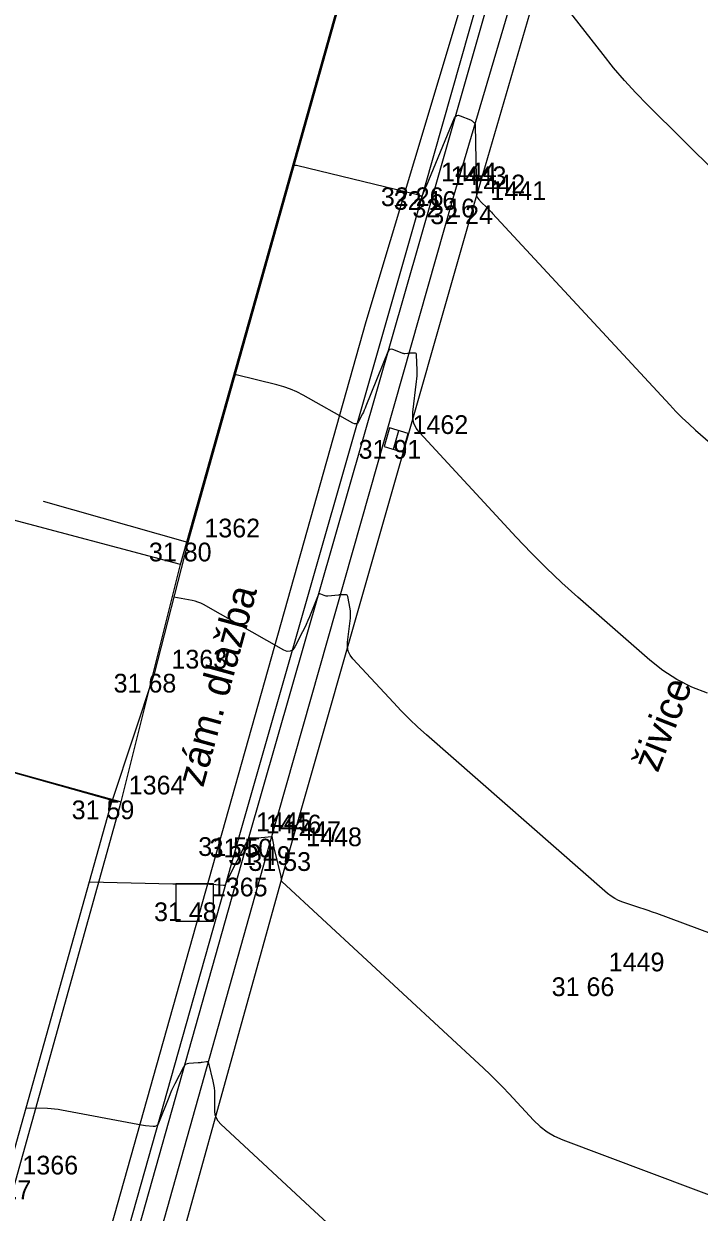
# Model space of a CAD drawing. Extents: x -702257 to -701487, y -1009871 to -1008841.
# Drawn here: x -701742.19 to -701733.17, y -1009281.53 to -1009265.68 of the extents above; entities that cross this region are included whole.
import ezdxf

# ---------------------------------------------------------------- set-up
doc = ezdxf.new("R2010")
doc.units = 0
for name, color, linetype in [('Ex_Major Contours', 7, 'Continuous'), ('Ex_Minor Contours', 7, 'Continuous'), ('Z_body', 7, 'Continuous'), ('Z_body_cisla', 7, 'Continuous'), ('Z_body_vysky_redukovane', 7, 'Continuous'), ('Z_budova', 7, 'Continuous'), ('Z_katastr_hranice', 7, 'Continuous'), ('Z_komunikace', 7, 'Continuous'), ('Z_obruba', 7, 'Continuous'), ('Z_popisy', 7, 'Continuous'), ('Z_rozhranni', 7, 'Continuous'), ('Z_site_kanalizace_znaky', 7, 'Continuous'), ('Z_site_nerozlisene_znaky', 7, 'Continuous'), ('Z_zlabek', 7, 'Continuous')]:
    doc.layers.add(name, color=color, linetype=linetype)

# ---------------------------------------------------------------- blocks, each defined once
blk = doc.blocks.new('POINT_DISPLAY')
blk.add_line((0, 0), (0, 0))
blk = doc.blocks.new('Z46260')
for p, q in [((0.13, 0.13), (-0.13, 0.13)), ((-0.13, 0.13), (-0.13, -0.13)), ((0.13, 0), (-0.13, 0)), ((0.13, -0.13), (0.13, 0.13)), ((-0.13, -0.13), (0.13, -0.13))]:
    blk.add_line(p, q)
blk = doc.blocks.new('Z608')
for p, q in [((0.25, 0.25), (-0.25, 0.25)), ((-0.25, 0.25), (-0.25, -0.25)), ((0.25, -0.25), (0.25, 0.25)), ((-0.25, -0.25), (0.25, -0.25))]:
    blk.add_line(p, q)

msp = doc.modelspace()

# ---------------------------------------------------------------- linework, layer by layer
at = {"layer": 'Ex_Major Contours'}
msp.add_lwpolyline([(-701733.063, -1009274.607), (-701733.272, -1009274.527), (-701733.469, -1009274.427), (-701733.656, -1009274.307), (-701733.832, -1009274.168), (-701734.791, -1009273.328), (-701735.005, -1009273.136), (-701735.214, -1009272.938), (-701735.417, -1009272.735), (-701735.616, -1009272.527), (-701736.905, -1009271.136), (-701736.952, -1009271.074), (-701736.983, -1009271.007), (-701736.997, -1009270.934), (-701736.995, -1009270.857), (-701736.946, -1009270.452), (-701736.942, -1009270.414), (-701736.939, -1009270.376), (-701736.938, -1009270.338), (-701736.939, -1009270.3), (-701736.946, -1009270.096), (-701736.948, -1009270.085), (-701736.953, -1009270.077), (-701736.961, -1009270.073), (-701736.972, -1009270.071), (-701737.029, -1009270.073), (-701737.038, -1009270.073), (-701737.047, -1009270.074), (-701737.057, -1009270.074), (-701737.066, -1009270.075), (-701737.103, -1009270.079), (-701737.112, -1009270.079), (-701737.122, -1009270.078), (-701737.13, -1009270.076), (-701737.139, -1009270.073), (-701737.264, -1009270.023), (-701737.286, -1009270.018), (-701737.304, -1009270.021), (-701737.319, -1009270.032), (-701737.33, -1009270.052), (-701737.623, -1009270.78), (-701737.634, -1009270.806), (-701737.645, -1009270.832), (-701737.657, -1009270.858), (-701737.67, -1009270.883), (-701737.722, -1009270.984), (-701737.737, -1009271.005), (-701737.754, -1009271.015), (-701737.774, -1009271.016), (-701737.798, -1009271.007), (-701738.46, -1009270.633), (-701738.544, -1009270.589), (-701738.631, -1009270.551), (-701738.72, -1009270.52), (-701738.812, -1009270.494), (-701739.355, -1009270.362), (-701739.362, -1009270.362), (-701739.367, -1009270.363), (-701739.371, -1009270.367), (-701739.373, -1009270.373), (-701739.386, -1009270.414)], dxfattribs=at)
at = {"layer": 'Ex_Minor Contours'}
for points in [[(-701731.982, -1009268.618), (-701733.861, -1009266.759), (-701734.017, -1009266.598), (-701734.169, -1009266.433), (-701734.315, -1009266.263), (-701734.455, -1009266.089), (-701735.225, -1009265.1)], [(-701738.618, -1009267.682), (-701738.59, -1009267.589), (-701738.584, -1009267.576), (-701738.575, -1009267.567), (-701738.564, -1009267.564), (-701738.549, -1009267.565), (-701736.918, -1009267.961), (-701736.913, -1009267.962), (-701736.909, -1009267.964), (-701736.905, -1009267.966), (-701736.9, -1009267.968), (-701736.877, -1009267.981), (-701736.874, -1009267.981), (-701736.87, -1009267.972), (-701736.838, -1009267.892), (-701736.827, -1009267.865), (-701736.816, -1009267.838), (-701736.439, -1009266.933), (-701736.426, -1009266.912), (-701736.41, -1009266.9), (-701736.39, -1009266.897), (-701736.366, -1009266.903), (-701736.225, -1009266.959), (-701736.218, -1009266.962), (-701736.212, -1009266.966), (-701736.205, -1009266.97), (-701736.199, -1009266.976), (-701736.176, -1009266.997), (-701736.171, -1009267.003), (-701736.168, -1009267.01), (-701736.166, -1009267.017), (-701736.165, -1009267.024), (-701736.148, -1009267.964), (-701736.147, -1009267.971), (-701736.146, -1009267.98), (-701736.144, -1009267.983), (-701736.143, -1009267.985), (-701736.114, -1009268.023), (-701736.108, -1009268.029), (-701736.103, -1009268.036), (-701736.097, -1009268.042), (-701736.091, -1009268.048), (-701735.999, -1009268.139), (-701735.982, -1009268.156), (-701735.965, -1009268.174), (-701735.948, -1009268.191), (-701735.932, -1009268.209), (-701733.566, -1009270.761), (-701733.483, -1009270.849), (-701733.398, -1009270.933), (-701733.31, -1009271.016), (-701733.221, -1009271.097), (-701732.858, -1009271.414)], [(-701730.469, -1009278.764), (-701733.74, -1009277.55), (-701733.796, -1009277.529), (-701733.853, -1009277.509), (-701733.909, -1009277.49), (-701733.966, -1009277.471), (-701734.193, -1009277.396), (-701734.248, -1009277.375), (-701734.301, -1009277.348), (-701734.35, -1009277.317), (-701734.397, -1009277.28), (-701736.814, -1009275.163), (-701736.929, -1009275.06), (-701737.041, -1009274.954), (-701737.15, -1009274.846), (-701737.256, -1009274.734), (-701737.797, -1009274.15), (-701737.835, -1009274.101), (-701737.859, -1009274.048), (-701737.87, -1009273.99), (-701737.869, -1009273.928), (-701737.83, -1009273.609), (-701737.827, -1009273.577), (-701737.827, -1009273.546), (-701737.829, -1009273.514), (-701737.833, -1009273.483), (-701737.863, -1009273.319), (-701737.867, -1009273.308), (-701737.873, -1009273.301), (-701737.881, -1009273.297), (-701737.892, -1009273.295), (-701737.941, -1009273.297), (-701737.953, -1009273.297), (-701737.965, -1009273.298), (-701737.978, -1009273.298), (-701737.99, -1009273.299), (-701738.131, -1009273.313), (-701738.143, -1009273.313), (-701738.155, -1009273.312), (-701738.168, -1009273.31), (-701738.18, -1009273.306), (-701738.227, -1009273.287), (-701738.238, -1009273.284), (-701738.247, -1009273.286), (-701738.254, -1009273.291), (-701738.26, -1009273.301), (-701738.375, -1009273.588), (-701738.397, -1009273.639), (-701738.419, -1009273.69), (-701738.443, -1009273.741), (-701738.468, -1009273.791), (-701738.57, -1009273.989), (-701738.599, -1009274.029), (-701738.633, -1009274.049), (-701738.673, -1009274.051), (-701738.718, -1009274.033), (-701739.793, -1009273.426), (-701739.829, -1009273.408), (-701739.866, -1009273.393), (-701739.905, -1009273.381), (-701739.945, -1009273.372), (-701740.188, -1009273.329)], [(-701741.314, -1009277.126), (-701740.202, -1009277.151), (-701740.156, -1009277.152), (-701740.11, -1009277.152), (-701740.064, -1009277.152), (-701740.018, -1009277.152), (-701739.802, -1009277.152), (-701739.771, -1009277.152), (-701739.741, -1009277.153), (-701739.712, -1009277.155), (-701739.682, -1009277.157), (-701739.524, -1009277.172), (-701739.514, -1009277.172), (-701739.506, -1009277.168), (-701739.499, -1009277.163), (-701739.494, -1009277.154), (-701739.478, -1009277.113), (-701739.474, -1009277.103), (-701739.47, -1009277.093), (-701739.465, -1009277.083), (-701739.46, -1009277.074), (-701739.225, -1009276.618), (-701739.205, -1009276.588), (-701739.18, -1009276.565), (-701739.149, -1009276.55), (-701739.113, -1009276.543), (-701738.884, -1009276.521), (-701738.88, -1009276.521), (-701738.879, -1009276.522), (-701738.859, -1009276.633), (-701738.856, -1009276.651), (-701738.852, -1009276.67), (-701738.848, -1009276.688), (-701738.844, -1009276.707), (-701738.759, -1009277.056), (-701738.758, -1009277.061), (-701738.757, -1009277.067), (-701738.756, -1009277.072), (-701738.756, -1009277.078), (-701738.756, -1009277.1), (-701738.755, -1009277.105), (-701738.754, -1009277.11), (-701738.751, -1009277.115), (-701738.748, -1009277.119), (-701736.051, -1009279.613), (-701735.963, -1009279.696), (-701735.877, -1009279.78), (-701735.793, -1009279.866), (-701735.71, -1009279.953), (-701735.383, -1009280.306), (-701735.298, -1009280.389), (-701735.204, -1009280.46), (-701735.103, -1009280.519), (-701734.994, -1009280.567), (-701732.659, -1009281.443)], [(-701738.089, -1009281.725), (-701738.308, -1009281.518), (-701739.562, -1009280.358), (-701739.595, -1009280.321), (-701739.619, -1009280.279), (-701739.634, -1009280.234), (-701739.639, -1009280.184), (-701739.64, -1009279.963), (-701739.642, -1009279.918), (-701739.646, -1009279.873), (-701739.653, -1009279.829), (-701739.662, -1009279.784), (-701739.72, -1009279.547), (-701739.725, -1009279.536), (-701739.732, -1009279.528), (-701739.742, -1009279.525), (-701739.754, -1009279.525), (-701739.809, -1009279.535), (-701739.822, -1009279.537), (-701739.836, -1009279.539), (-701739.85, -1009279.541), (-701739.864, -1009279.542), (-701739.987, -1009279.55), (-701740.01, -1009279.554), (-701740.03, -1009279.564), (-701740.047, -1009279.578), (-701740.06, -1009279.598), (-701740.174, -1009279.819), (-701740.197, -1009279.864), (-701740.218, -1009279.909), (-701740.238, -1009279.955), (-701740.257, -1009280.001), (-701740.393, -1009280.346), (-701740.405, -1009280.367), (-701740.421, -1009280.381), (-701740.44, -1009280.388), (-701740.464, -1009280.389), (-701740.568, -1009280.38), (-701740.593, -1009280.377), (-701740.619, -1009280.373), (-701740.645, -1009280.369), (-701740.67, -1009280.365), (-701741.686, -1009280.17), (-701741.733, -1009280.162), (-701741.78, -1009280.157), (-701741.827, -1009280.153), (-701741.875, -1009280.151), (-701742.16, -1009280.144)]]:
    msp.add_lwpolyline(points, dxfattribs=at)
at = {"layer": 'Z_budova'}
for p, q in [((-701737.54, -1009263.86), (-701740, -1009272.6)), ((-701740, -1009272.6), (-701741.93, -1009272.05)), ((-701741.01, -1009276.04), (-701742.94, -1009275.5)), ((-701742.43, -1009281.11), (-701741.01, -1009276.04))]:
    msp.add_line(p, q, dxfattribs=at)
at = {"layer": 'Z_katastr_hranice'}
for p, q in [((-701737.62, -1009269.65), (-701728.86, -1009240.51)), ((-701740.1, -1009272.89), (-701737.64, -1009264.17)), ((-701740.1, -1009272.89), (-701753.04, -1009269.47)), ((-701754.56, -1009329.71), (-701737.62, -1009269.65)), ((-701752.27, -1009272.9), (-701740.89, -1009276.06)), ((-701740.89, -1009276.06), (-701740.1, -1009272.89)), ((-701746.08, -1009294.61), (-701740.89, -1009276.06))]:
    msp.add_line(p, q, dxfattribs=at)
at = {"layer": 'Z_komunikace'}
for p, q in [((-701736.71, -1009267.91), (-701735.02, -1009261.97)), ((-701739.19, -1009276.55), (-701736.71, -1009267.91)), ((-701741.63, -1009285.2), (-701739.19, -1009276.55))]:
    msp.add_line(p, q, dxfattribs=at)
at = {"layer": 'Z_obruba'}
for p, q in [((-701735.15, -1009261.93), (-701736.84, -1009267.86)), ((-701736.84, -1009267.86), (-701739.32, -1009276.53)), ((-701739.32, -1009276.53), (-701741.76, -1009285.16))]:
    msp.add_line(p, q, dxfattribs=at)
at = {"layer": 'Z_rozhranni'}
for p, q in [((-701740, -1009272.6), (-701740.45, -1009274.35)), ((-701740.45, -1009274.35), (-701741.01, -1009276.04))]:
    msp.add_line(p, q, dxfattribs=at)
at = {"layer": 'Z_zlabek'}
for p, q in [((-701734.69, -1009262), (-701736.46, -1009268.01)), ((-701736.18, -1009268.1), (-701734.42, -1009262.07)), ((-701736.46, -1009268.01), (-701738.92, -1009276.65)), ((-701738.65, -1009276.73), (-701736.18, -1009268.1)), ((-701738.92, -1009276.65), (-701741.34, -1009285.26)), ((-701741.05, -1009285.37), (-701738.65, -1009276.73))]:
    msp.add_line(p, q, dxfattribs=at)

# ---------------------------------------------------------------- block references
at = {"layer": 'Z_body'}
for p in [(-701736.84, -1009267.86), (-701736.71, -1009267.91), (-701736.46, -1009268.01), (-701736.18, -1009268.1), (-701737.22, -1009271.23), (-701740, -1009272.6), (-701740.45, -1009274.35), (-701741.01, -1009276.04), (-701739.32, -1009276.53), (-701739.19, -1009276.55), (-701738.92, -1009276.65), (-701738.65, -1009276.73), (-701739.91, -1009277.4), (-701734.6, -1009278.4)]:
    msp.add_blockref('POINT_DISPLAY', p, dxfattribs=at)
at = {"layer": 'Z_site_kanalizace_znaky', "rotation": -106.20000000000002}
msp.add_blockref('Z46260', (-701737.22, -1009271.23), dxfattribs=at)
at = {"layer": 'Z_site_nerozlisene_znaky'}
msp.add_blockref('Z608', (-701739.91, -1009277.4), dxfattribs=at)

# ---------------------------------------------------------------- texts
at = {"layer": 'Z_body_cisla'}
for s, p in [('1444', (-701736.62, -1009267.78)), ('1443', (-701736.49, -1009267.83)), ('1442', (-701736.24, -1009267.94)), ('1441', (-701735.96, -1009268.03)), ('1462', (-701737, -1009271.15)), ('1362', (-701739.78, -1009272.53)), ('1363', (-701740.22, -1009274.28)), ('1364', (-701740.79, -1009275.96)), ('1445', (-701739.09, -1009276.45)), ('1446', (-701738.96, -1009276.48)), ('1447', (-701738.7, -1009276.57)), ('1448', (-701738.42, -1009276.65)), ('1365', (-701739.68, -1009277.32)), ('1449', (-701734.38, -1009278.32)), ('1366', (-701742.21, -1009281.03))]:
    msp.add_text(s, height=0.25, dxfattribs=at).set_placement(p)
at = {"layer": 'Z_body_vysky_redukovane'}
for s, p in [('32 26', (-701737.423, -1009268.11)), ('32 16', (-701737.252, -1009268.16)), ('32 16', (-701737.002, -1009268.26)), ('32 24', (-701736.763, -1009268.35)), ('31 91', (-701737.72, -1009271.48)), ('31 80', (-701740.521, -1009272.85)), ('31 68', (-701740.992, -1009274.6)), ('31 59', (-701741.552, -1009276.29)), ('31 55', (-701739.862, -1009276.78)), ('31 50', (-701739.711, -1009276.8)), ('31 49', (-701739.462, -1009276.9)), ('31 53', (-701739.192, -1009276.98)), ('31 48', (-701740.452, -1009277.65)), ('31 66', (-701735.142, -1009278.65)), ('31 17', (-701742.93, -1009281.36))]:
    msp.add_text(s, height=0.25, dxfattribs=at).set_placement(p)
at = {"layer": 'Z_popisy'}
for s, rotation, p in [('zám. dlažba', 74.7, (-701739.797, -1009275.876)), ('živice', 68.4, (-701733.726, -1009275.68))]:
    msp.add_text(s, height=0.38, rotation=rotation, dxfattribs=at).set_placement(p)

doc.saveas('drawing.dxf')
